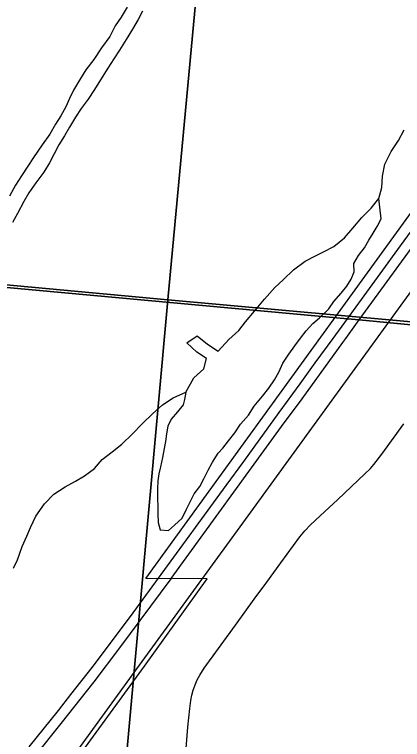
# Model space of a CAD drawing. Extents: x 1410790 to 1770854, y 566777 to 831614.
# Drawn here: x 1593576 to 1595965, y 712119 to 716580 of the extents above; entities that cross this region are included whole.
import ezdxf

# ---------------------------------------------------------------- set-up
doc = ezdxf.new("R2010")
doc.units = 0
for name, color, linetype in [('GM_X_City_Street', 7, 'Continuous'), ('GM_X_Corporation', 7, 'Continuous'), ('GM_X_Major_River', 7, 'Continuous'), ('GM_X_Minor_Lake', 7, 'Continuous'), ('GM_X_Minor_River', 7, 'Continuous'), ('GM_X_Rail_Line', 7, 'Continuous'), ('GM_X_Section', 7, 'Continuous'), ('GM_X_Township', 7, 'Continuous'), ('GM_X_US_Route', 7, 'Continuous')]:
    doc.layers.add(name, color=color, linetype=linetype)

msp = doc.modelspace()

# ---------------------------------------------------------------- linework, layer by layer
at = {"layer": 'GM_X_City_Street'}
msp.add_lwpolyline([(1594627.9, 712015.6), (1594643.7, 712195), (1594654.5, 712309.4), (1594660.8, 712358.7), (1594667.5, 712391.5), (1594676.5, 712423.7), (1594687.6, 712455.2), (1594701, 712485.9), (1594717, 712515.4), (1594744, 712557.4), (1594935.6, 712823.2), (1595051.7, 712981.9), (1595129.2, 713087.3), (1595214.9, 713207.3), (1595331.8, 713365.7), (1595363.1, 713404.2), (1595397.5, 713440.2), (1595457.7, 713496.4), (1595566.5, 713595.6), (1595732.8, 713753), (1595767, 713787.5), (1595788.4, 713811.7), (1595838, 713876), (1595973.1, 714061.1)], dxfattribs=at)
at = {"layer": 'GM_X_Corporation'}
msp.add_lwpolyline([(1590883, 707868.8), (1591217.4, 708344.5), (1592187.9, 709671.3), (1592493.1, 710095.2), (1592560.7, 710070.8), (1592827.9, 710419.8), (1593629.7, 710162.9), (1593636.5, 710300.2), (1593677.2, 710868.7), (1593158.1, 710901.7), (1594376.8, 712570.1), (1594762, 713108.7), (1594383.8, 713110), (1597978.9, 718067.1), (1598240.5, 718424.3), (1598635.9, 719013), (1598780.5, 719293.2), (1597802.9, 719369.1)], dxfattribs=at)
at = {"layer": 'GM_X_Major_River'}
for points in [[(1594270.6, 716626), (1594233.1, 716564.7), (1594195.8, 716511.5), (1594162.1, 716444.1), (1594112.4, 716375.1), (1594064.6, 716304), (1594015, 716239.1), (1593981.6, 716185.7), (1593939.9, 716114.5), (1593914.6, 716063), (1593891.3, 716011.4), (1593862, 715957.9), (1593828.7, 715906.6), (1593793.2, 715843.2), (1593745.5, 715778.2), (1593693.6, 715701.2), (1593658.3, 715647.9), (1593618.8, 715588.7), (1593581.3, 715529.4), (1593545.6, 715462.1)], [(1594364.2, 716601.7), (1594337, 716550.2), (1594303.5, 716490.9), (1594263.9, 716425.7), (1594222.2, 716360.4), (1594186.9, 716307.2), (1594151.5, 716249.8), (1594105.7, 716178.7), (1594068.2, 716119.5), (1594028.8, 716060.2), (1593987.3, 716001.1), (1593951.9, 715947.8), (1593914.4, 715886.5), (1593883.1, 715833.1), (1593849.7, 715777.7), (1593791, 715666.8), (1593757.5, 715609.5), (1593707.9, 715544.5), (1593664.4, 715483.3), (1593633, 715429.9), (1593595.2, 715356.6), (1593563.9, 715301.2)]]:
    msp.add_lwpolyline(points, dxfattribs=at)
at = {"layer": 'GM_X_Minor_Lake'}
for points in [[(1594631.4, 714256.8), (1594623, 714210.8), (1594614.8, 714178.8), (1594580.5, 714135), (1594540.2, 714091.2), (1594519.9, 714047.3), (1594511.6, 713999.3), (1594505.2, 713953.2), (1594496.9, 713909.2), (1594486.5, 713855.2), (1594474.1, 713797.2), (1594463.8, 713753.2), (1594459.4, 713711.2), (1594457.1, 713661.2), (1594456.8, 713629.1), (1594456.6, 713599), (1594458.3, 713557), (1594457.9, 713506.9), (1594461.5, 713454.8), (1594473.1, 713408.6), (1594525, 713406.2), (1594561.2, 713438), (1594607.5, 713481.7), (1594635.9, 713535.6), (1594658.2, 713581.5), (1594682.5, 713631.4), (1594716.8, 713675.2), (1594741.1, 713723.1), (1594767.5, 713777), (1594795.9, 713826.8), (1594830.2, 713880.7), (1594858.4, 713912.5), (1594892.7, 713956.3), (1594933.1, 714006.1), (1594967.4, 714059.9), (1595015.8, 714115.6), (1595052.1, 714169.4), (1595102.5, 714231.1), (1595140.9, 714280.9), (1595177.2, 714332.7), (1595203.5, 714380.6), (1595227.9, 714434.5), (1595264.3, 714490.3), (1595302.6, 714542), (1595336.9, 714587.9), (1595371.2, 714633.7), (1595413.5, 714679.4), (1595453.7, 714713.2), (1595510.1, 714768.8), (1595542.4, 714814.6), (1595586.7, 714866.3), (1595621, 714908.2), (1595649.3, 714952), (1595667.6, 714997.9), (1595666, 715048), (1595694.3, 715097.9), (1595730.7, 715145.7), (1595757, 715191.5), (1595783.3, 715235.4), (1595809.5, 715275.2), (1595833.9, 715323.1), (1595818.8, 715447.4)], [(1595179.5, 714901.5), (1595229.8, 714947.2), (1595294.2, 715008.8), (1595364.5, 715062.4), (1595424.7, 715093.9), (1595478.8, 715119.6), (1595541, 715153.1), (1595607.3, 715206.7), (1595659.7, 715266.4), (1595714.1, 715332.1), (1595772.4, 715389.7), (1595818.8, 715447.4)], [(1594631.4, 714256.8), (1594680, 714344.5), (1594742.3, 714400.1), (1594758.8, 714464.1), (1594699.2, 714502.6), (1594637.7, 714559.2), (1594699.9, 714602.8), (1594763.4, 714552.2), (1594829, 714509.6), (1594895.5, 714581.2), (1594957.8, 714636.8), (1594998.2, 714688.6), (1595052.6, 714754.3), (1595115.1, 714827.9), (1595179.5, 714901.5)]]:
    msp.add_lwpolyline(points, dxfattribs=at)
at = {"layer": 'GM_X_Minor_River'}
for points in [[(1595179.5, 714901.5), (1595229.8, 714947.2), (1595294.2, 715008.8), (1595364.5, 715062.4), (1595424.7, 715093.9), (1595478.8, 715119.6), (1595541, 715153.1), (1595607.3, 715206.7), (1595659.7, 715266.4), (1595714.1, 715332.1), (1595772.4, 715389.7), (1595818.8, 715447.4), (1595837.3, 715515.4), (1595841.8, 715585.4), (1595856.4, 715659.4), (1595894.9, 715737.2), (1595939.4, 715805), (1595975.8, 715870.8)], [(1593570.5, 713173.1), (1593594.9, 713225), (1593623.5, 713306.9), (1593651.9, 713370.8), (1593674.3, 713422.8), (1593706.8, 713492.6), (1593761.3, 713570.3), (1593817.7, 713628), (1593887.9, 713673.5), (1593952.1, 713709.1), (1594006.3, 713740.7), (1594068.5, 713786.3), (1594114.9, 713842.1), (1594177.2, 713889.7), (1594237.5, 713937.3), (1594299.8, 713998.9), (1594364.3, 714064.5), (1594426.6, 714124.1), (1594487, 714177.8), (1594552.6, 714222.4), (1594631.4, 714256.8), (1594680, 714344.5), (1594742.3, 714400.1), (1594758.8, 714464.1), (1594699.2, 714502.6), (1594637.7, 714559.2), (1594699.9, 714602.8), (1594763.4, 714552.2), (1594829, 714509.6), (1594895.5, 714581.2), (1594957.8, 714636.8), (1594998.2, 714688.6), (1595052.6, 714754.3), (1595115.1, 714827.9), (1595179.5, 714901.5)]]:
    msp.add_lwpolyline(points, dxfattribs=at)
at = {"layer": 'GM_X_Rail_Line'}
msp.add_lwpolyline([(1590873.7, 707799.5), (1591324.4, 708420), (1591606.1, 708807.9), (1591635.3, 708847.9), (1592107.8, 709497.6), (1592856, 710527.3), (1593159.4, 710945.8), (1593268.5, 711095.3), (1593332.7, 711183.9), (1593395.4, 711270.5), (1594328.3, 712553.8), (1595030, 713518.1), (1596631.7, 715721.2), (1596687.4, 715797.2), (1596931.6, 716137.4), (1597065.2, 716319.2), (1598500.1, 718295), (1598594.9, 718425), (1599522, 719708.5)], dxfattribs=at)
at = {"layer": 'GM_X_Section'}
for points in [[(1589676.2, 720538.5), (1595012.6, 720101.4), (1594520.4, 714823.7), (1589194.8, 715318.7)], [(1595012.6, 720101.4), (1600348.4, 719616.3), (1599854.3, 714342.5), (1594520.4, 714823.7)], [(1594520.4, 714823.7), (1594039.9, 709527.8), (1588736.5, 710042.5), (1589194.8, 715318.7)], [(1599854.3, 714342.5), (1599376.7, 708982.6), (1594039.9, 709527.8), (1594520.4, 714823.7)]]:
    msp.add_lwpolyline(points, close=True, dxfattribs=at)
at = {"layer": 'GM_X_Township'}
for points in [[(1599883.9, 714324.7), (1598425.6, 714508.9), (1598192.1, 714534.6), (1597294.1, 714613.2), (1596357.7, 714638.9), (1595698.3, 714700.7), (1595625.4, 714707.4), (1592812.5, 714966.4)], [(1592812.5, 714966.4), (1595625.4, 714707.4), (1595698.3, 714700.7), (1596357.7, 714638.9), (1597294.1, 714613.2), (1598192.1, 714534.6), (1598425.6, 714508.9), (1599883.9, 714324.7)]]:
    msp.add_lwpolyline(points, dxfattribs=at)
at = {"layer": 'GM_X_US_Route'}
for points in [[(1593667.4, 712073.6), (1593846.5, 712297.6), (1593923.5, 712395.4), (1594053.4, 712563.1), (1594290.1, 712875.8), (1594462.7, 713111), (1594878.3, 713682.5), (1594987, 713830.9), (1595206.1, 714132.3), (1595333.8, 714307), (1595427.9, 714436.9), (1595537.2, 714587.4), (1595625.4, 714707.4), (1595663.4, 714759.2), (1595827, 714985), (1595953, 715156.9), (1596058.7, 715303.1), (1596290.6, 715621), (1596416.4, 715793.2), (1596533.2, 715952.7), (1596552, 715978.4), (1596715.2, 716204.4), (1597036.2, 716640.1)], [(1595615.5, 714586.7), (1595698.3, 714700.7), (1595870.7, 714937.8), (1596357.3, 715603.7), (1596548.6, 715866.3)], [(1594540.4, 713110), (1595220.7, 714045.9), (1595346.8, 714215.9), (1595597.1, 714561.4), (1595615.5, 714586.7)], [(1592794.8, 710895.6), (1592843.9, 710956.5), (1593042.8, 711201.2), (1593169.8, 711360), (1593477.1, 711737.3), (1593566.6, 711848), (1593702.2, 712015.6), (1593863.7, 712217.3), (1594066.4, 712474.1), (1594224.2, 712682.4), (1594539.6, 713108.9), (1594540.4, 713110)]]:
    msp.add_lwpolyline(points, dxfattribs=at)

doc.saveas('drawing.dxf')
